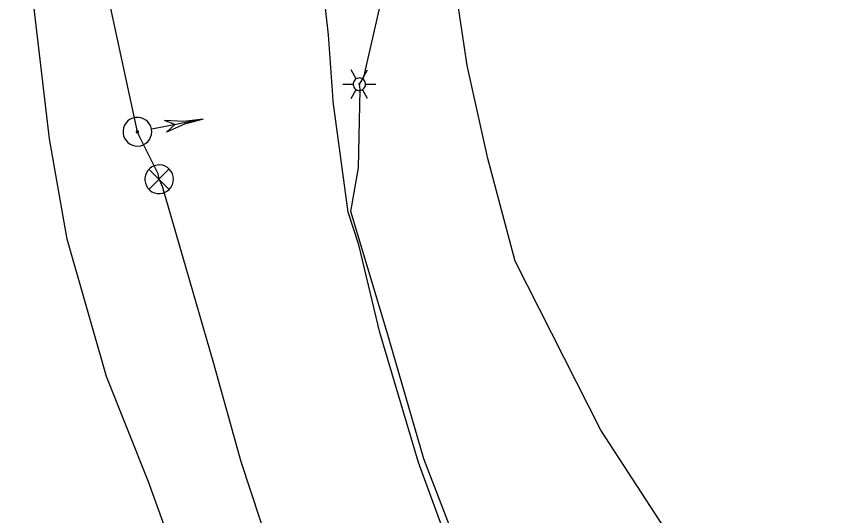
# Model space of a CAD drawing. Extents: x 596028 to 606371, y 330010 to 403088.
# Drawn here: x 604003.7 to 604191.8, y 339115.8 to 339230.5 of the extents above; entities that cross this region are included whole.
import ezdxf

# ---------------------------------------------------------------- set-up
doc = ezdxf.new("R2010")
doc.units = 0
for name, color, linetype in [('E_FTMS', 7, 'Continuous'), ('E_FTMS_Conduit', 7, 'Continuous'), ('E_LTG', 7, 'Continuous'), ('E_LTG_CID', 7, 'Continuous')]:
    doc.layers.add(name, color=color, linetype=linetype)

msp = doc.modelspace()

# ---------------------------------------------------------------- linework, layer by layer
at = {"layer": 'E_FTMS'}
for points in [[(604034.75, 339204.63), (604034.58, 339205.23), (604034.29, 339205.79), (604033.91, 339206.28), (604033.43, 339206.69), (604032.89, 339207.01), (604032.3, 339207.22), (604031.68, 339207.31), (604031.05, 339207.28), (604030.44, 339207.13), (604029.87, 339206.87), (604029.36, 339206.51), (604028.92, 339206.06), (604028.58, 339205.53), (604028.35, 339204.95), (604028.23, 339204.33), (604028.23, 339203.71), (604028.34, 339203.09), (604028.58, 339202.51), (604028.91, 339201.98), (604029.35, 339201.52), (604029.86, 339201.16), (604030.43, 339200.9), (604031.04, 339200.75), (604031.66, 339200.71), (604032.28, 339200.8), (604032.88, 339201.01), (604033.42, 339201.32), (604033.9, 339201.73), (604034.28, 339202.22), (604034.57, 339202.78), (604034.75, 339203.38), (604034.81, 339204), (604034.75, 339204.63)], [(604046.64, 339206.89), (604034.81, 339204.64)], [(604046.64, 339206.89), (604042.2, 339206.4), (604037.74, 339206.6)], [(604040.16, 339205.66), (604037.74, 339206.6)], [(604046.64, 339206.89), (604042.33, 339205.72), (604038.25, 339203.89)], [(604031.76, 339204.06), (604031.75, 339204.1), (604031.73, 339204.15), (604031.7, 339204.19), (604031.66, 339204.22), (604031.62, 339204.24), (604031.57, 339204.26), (604031.53, 339204.26), (604031.48, 339204.26), (604031.43, 339204.25), (604031.39, 339204.23), (604031.35, 339204.2), (604031.31, 339204.17), (604031.29, 339204.13), (604031.27, 339204.08), (604031.26, 339204.04), (604031.26, 339203.99), (604031.27, 339203.94), (604031.29, 339203.9), (604031.31, 339203.86), (604031.35, 339203.82), (604031.39, 339203.79), (604031.43, 339203.77), (604031.48, 339203.76), (604031.52, 339203.76), (604031.57, 339203.77), (604031.62, 339203.78), (604031.66, 339203.81), (604031.7, 339203.84), (604031.72, 339203.87), (604031.75, 339203.92), (604031.76, 339203.96), (604031.77, 339204.01), (604031.76, 339204.06)], [(604038.25, 339203.9), (604040.16, 339205.66)], [(604039.81, 339193.09), (604039.75, 339193.72), (604039.58, 339194.32), (604039.29, 339194.88), (604038.9, 339195.37), (604038.43, 339195.78), (604037.88, 339196.09), (604037.29, 339196.3), (604036.67, 339196.39), (604036.04, 339196.36), (604035.43, 339196.21), (604034.86, 339195.95), (604034.35, 339195.59), (604033.92, 339195.13), (604033.58, 339194.6), (604033.35, 339194.02), (604033.23, 339193.41), (604033.23, 339192.78), (604033.35, 339192.16), (604033.58, 339191.58), (604033.92, 339191.05), (604034.35, 339190.6), (604034.86, 339190.23), (604035.43, 339189.97), (604036.04, 339189.83), (604036.67, 339189.8), (604037.29, 339189.89), (604037.88, 339190.09), (604038.43, 339190.4), (604038.9, 339190.82), (604039.29, 339191.31), (604039.58, 339191.87), (604039.75, 339192.47), (604039.81, 339193.09)], [(604038.78, 339195.43), (604034.17, 339190.77)], [(604034.17, 339195.38), (604038.82, 339190.73)]]:
    msp.add_lwpolyline(points, dxfattribs=at)
at = {"layer": 'E_FTMS_Conduit'}
for points in [[(604113.89, 338983.89), (604104.46, 339015.89), (604090.96, 339040.27), (604077.26, 339062.3), (604070.63, 339081.86), (604055.37, 339128.14), (604048.99, 339151), (604037.26, 339191.41), (604036.51, 339193.09), (604036.31, 339194.34), (604031.92, 339203.07), (604031.51, 339204.01), (604023.3, 339242.34), (604034.29, 339302.44)], [(604191.75, 339074.79), (604190.03, 339075.58), (604185.02, 339079.28), (604152.54, 339113.07), (604138.04, 339135.4), (604118.32, 339174.25), (604112.06, 339197.86), (604107.3, 339219.27), (604103.91, 339241.85), (604101.53, 339253.51), (604101.14, 339268.11), (604101.14, 339282.94), (604103.91, 339302.89)], [(604107.71, 339096.41), (604096.11, 339128.01), (604087.27, 339157.87), (604082.4, 339178.04), (604079.97, 339185.52), (604076.54, 339210.97), (604076.44, 339212.38), (604075.44, 339226.3), (604072.71, 339250.8), (604071.74, 339272.27), (604071.68, 339285.13), (604071.71, 339286.31), (604071.74, 339287.82), (604071.66, 339290.46), (604071.89, 339291.8), (604071.71, 339293.07), (604071.32, 339297.49), (604071.37, 339298.17)], [(604114.89, 338951.98), (604114.71, 338954.06), (604111.09, 338961.25), (604108.03, 338967.81), (604107.23, 338969.61), (604101.02, 338986.39), (604092.64, 339001.09), (604090.42, 339003.87), (604088.48, 339007.1), (604092.52, 339007.97), (604096.15, 339009.66), (604097.02, 339010.46), (604090.2, 339022.33), (604071.41, 339045.9), (604069.03, 339046.05), (604046.26, 339089.82), (604034.11, 339123.58), (604024.39, 339147.77), (604015.36, 339179.3), (604011.35, 339202.41), (604003.98, 339265.01), (604000.58, 339272.66)]]:
    msp.add_lwpolyline(points, dxfattribs=at)
at = {"layer": 'E_LTG'}
for points in [[(604081.82, 339216.18), (604080.63, 339218.24)], [(604083.25, 339216.18), (604084.44, 339218.24)], [(604083.96, 339214.94), (604083.93, 339215.21), (604083.86, 339215.47), (604083.73, 339215.71), (604083.57, 339215.93), (604083.36, 339216.11), (604083.13, 339216.24), (604082.87, 339216.33), (604082.6, 339216.37), (604082.33, 339216.36), (604082.06, 339216.29), (604081.82, 339216.18), (604081.6, 339216.02), (604081.41, 339215.82), (604081.26, 339215.6), (604081.16, 339215.34), (604081.11, 339215.08), (604081.11, 339214.81), (604081.16, 339214.54), (604081.26, 339214.29), (604081.41, 339214.06), (604081.6, 339213.86), (604081.82, 339213.7), (604082.06, 339213.59), (604082.33, 339213.53), (604082.6, 339213.51), (604082.87, 339213.55), (604083.13, 339213.64), (604083.36, 339213.78), (604083.57, 339213.96), (604083.73, 339214.17), (604083.86, 339214.41), (604083.93, 339214.67), (604083.96, 339214.94)], [(604083.96, 339214.94), (604083.93, 339215.21), (604083.86, 339215.47), (604083.73, 339215.71), (604083.57, 339215.93), (604083.36, 339216.11), (604083.13, 339216.24), (604082.87, 339216.33), (604082.6, 339216.37), (604082.33, 339216.36), (604082.06, 339216.29), (604081.82, 339216.18), (604081.6, 339216.02), (604081.41, 339215.82), (604081.26, 339215.6), (604081.16, 339215.34), (604081.11, 339215.08), (604081.11, 339214.81), (604081.16, 339214.54), (604081.26, 339214.29), (604081.41, 339214.06), (604081.6, 339213.86), (604081.82, 339213.7), (604082.06, 339213.59), (604082.33, 339213.53), (604082.6, 339213.51), (604082.87, 339213.55), (604083.13, 339213.64), (604083.36, 339213.78), (604083.57, 339213.96), (604083.73, 339214.17), (604083.86, 339214.41), (604083.93, 339214.67), (604083.96, 339214.94)], [(604083.96, 339214.94), (604083.93, 339215.21), (604083.86, 339215.47), (604083.73, 339215.71), (604083.57, 339215.93), (604083.36, 339216.11), (604083.13, 339216.24), (604082.87, 339216.33), (604082.6, 339216.37), (604082.33, 339216.36), (604082.06, 339216.29), (604081.82, 339216.18), (604081.6, 339216.02), (604081.41, 339215.82), (604081.26, 339215.6), (604081.16, 339215.34), (604081.11, 339215.08), (604081.11, 339214.81), (604081.16, 339214.54), (604081.26, 339214.29), (604081.41, 339214.06), (604081.6, 339213.86), (604081.82, 339213.7), (604082.06, 339213.59), (604082.33, 339213.53), (604082.6, 339213.51), (604082.87, 339213.55), (604083.13, 339213.64), (604083.36, 339213.78), (604083.57, 339213.96), (604083.73, 339214.17), (604083.86, 339214.41), (604083.93, 339214.67), (604083.96, 339214.94)], [(604078.72, 339214.94), (604081.1, 339214.94)], [(604080.63, 339211.64), (604081.82, 339213.7)], [(604082.65, 339214.94), (604082.65, 339214.96), (604082.64, 339214.99), (604082.63, 339215.01), (604082.62, 339215.02), (604082.6, 339215.04), (604082.58, 339215.05), (604082.56, 339215.06), (604082.54, 339215.06), (604082.51, 339215.06), (604082.49, 339215.05), (604082.47, 339215.04), (604082.45, 339215.03), (604082.44, 339215.02), (604082.43, 339215), (604082.42, 339214.98), (604082.41, 339214.95), (604082.41, 339214.93), (604082.42, 339214.91), (604082.43, 339214.89), (604082.44, 339214.87), (604082.45, 339214.85), (604082.47, 339214.84), (604082.49, 339214.83), (604082.51, 339214.82), (604082.54, 339214.82), (604082.56, 339214.83), (604082.58, 339214.83), (604082.6, 339214.84), (604082.62, 339214.86), (604082.63, 339214.88), (604082.64, 339214.9), (604082.65, 339214.92), (604082.65, 339214.94)], [(604084.44, 339211.64), (604083.25, 339213.7)], [(604083.96, 339214.94), (604086.34, 339214.94)]]:
    msp.add_lwpolyline(points, dxfattribs=at)
at = {"layer": 'E_LTG_CID'}
for points in [[(604082.53, 339214.94), (604083.59, 339216.57), (604088.3, 339237.36), (604088.4, 339237.6), (604094.48, 339252.11), (604103.54, 339271.73), (604107.58, 339280.1), (604111.78, 339286.6), (604115.59, 339290.84), (604122.9, 339298.98), (604127.29, 339303.6), (604128.43, 339305.76)], [(604146.89, 339029.9), (604146.87, 339030.26), (604145.25, 339038.09), (604132.95, 339056.55), (604122.27, 339069.3), (604109.66, 339096.83), (604097.38, 339128.84), (604088.94, 339157.84), (604080.55, 339185.67), (604082.3, 339195.71), (604082.73, 339213.69), (604082.53, 339214.94)]]:
    msp.add_lwpolyline(points, dxfattribs=at)

doc.saveas('drawing.dxf')
